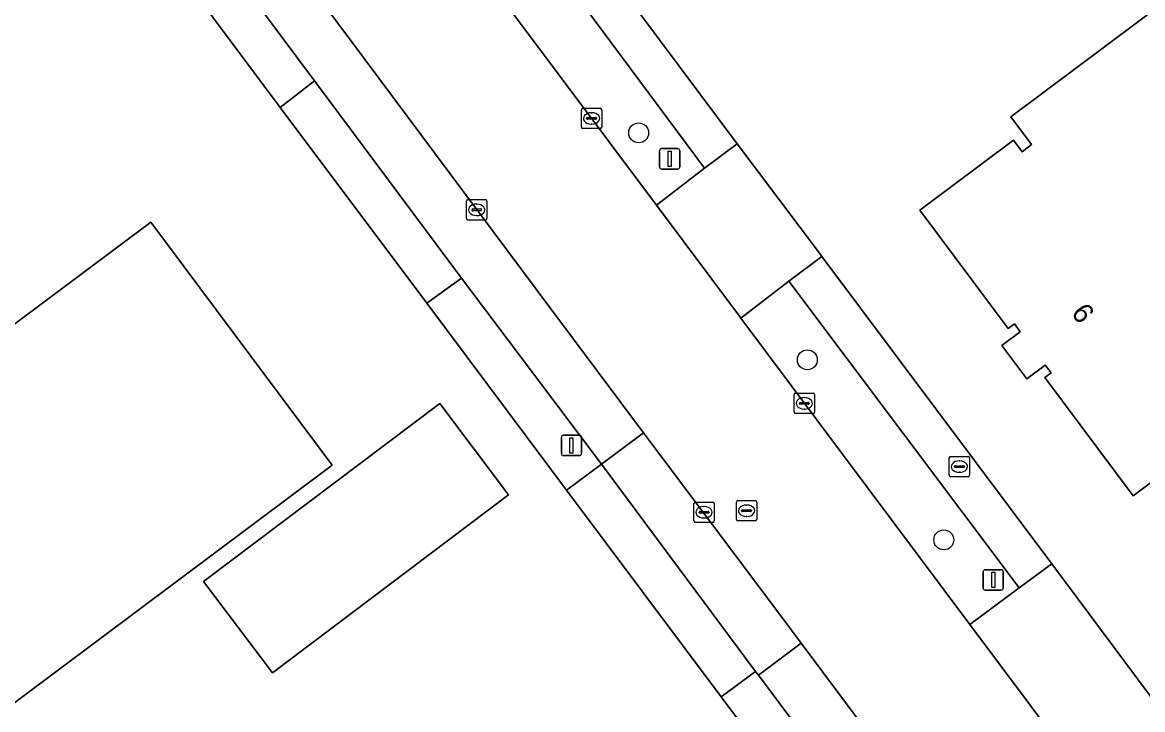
# Model space of a CAD drawing. Extents: x 156702 to 158052, y 387630 to 388992.
# Drawn here: x 157707.9 to 157762.9, y 388551 to 388584.8 of the extents above; entities that cross this region are included whole.
import ezdxf

# ---------------------------------------------------------------- set-up
doc = ezdxf.new("R2010")
doc.units = 0
for name, color, linetype in [('IMGEO_Berm_groen', 7, 'Continuous'), ('IMGEO_Boom', 7, 'Continuous'), ('IMGEO_Brandkraan', 7, 'Continuous'), ('IMGEO_Erf', 7, 'Continuous'), ('IMGEO_Kolk', 7, 'Continuous'), ('IMGEO_Lichtmast', 7, 'Continuous'), ('IMGEO_Pand', 7, 'Continuous'), ('IMGEO_Pand_nummerreeks', 7, 'Continuous'), ('IMGEO_Parkeervlak_open', 7, 'Continuous'), ('IMGEO_Rijbaan_lokaal_gesloten', 7, 'Continuous'), ('IMGEO_Rioolput', 7, 'Continuous'), ('IMGEO_Verkeersbordpaal', 7, 'Continuous'), ('IMGEO_Voetpad_open', 7, 'Continuous')]:
    doc.layers.add(name, color=color, linetype=linetype)

msp = doc.modelspace()

# ---------------------------------------------------------------- linework, layer by layer
at = {"layer": 'IMGEO_Berm_groen'}
for points in [[(157731.827, 388590.451), (157729.45, 388588.589), (157739.001, 388575.812), (157741.37, 388577.628)], [(157745.509, 388572.074), (157743.149, 388570.269), (157754.398, 388555.23), (157756.814, 388557.023)]]:
    msp.add_lwpolyline(points, close=True, dxfattribs=at)
at = {"layer": 'IMGEO_Boom'}
for centre in [(157738.13, 388579.359), (157746.416, 388568.217), (157753.12, 388559.377)]:
    msp.add_circle(centre, 0.489, dxfattribs=at)
at = {"layer": 'IMGEO_Brandkraan'}
for p, q in [((157753.462, 388563.474), (157754.314, 388563.474)), ((157753.387, 388562.548), (157753.387, 388563.4)), ((157753.646, 388562.968), (157753.646, 388562.98)), ((157754.084, 388562.931), (157753.686, 388562.931)), ((157753.689, 388563.017), (157754.087, 388563.017)), ((157753.875, 388563.254), (157753.9, 388563.254)), ((157754.13, 388562.98), (157754.13, 388562.968)), ((157754.388, 388563.4), (157754.388, 388562.548)), ((157754.314, 388562.474), (157753.462, 388562.474)), ((157753.898, 388562.694), (157753.873, 388562.694))]:
    msp.add_line(p, q, dxfattribs=at)
for points in [[(157753.462, 388563.474), (157754.314, 388563.474)], [(157753.387, 388562.548), (157753.387, 388563.4)], [(157754.388, 388563.4), (157754.388, 388562.548)], [(157754.314, 388562.474), (157753.462, 388562.474)]]:
    msp.add_lwpolyline(points, dxfattribs=at)
for centre, radius, start, end in [((157753.464, 388563.398), 0.0765, 91.552, 178.448), ((157753.464, 388563.398), 0.0765, 91.552, 178.448), ((157754.312, 388563.398), 0.0765, 1.552, 88.448), ((157754.312, 388563.398), 0.0765, 1.552, 88.448), ((157753.686, 388562.977), 0.0403, 85.8775, 175.7526), ((157753.683, 388562.967), 0.0366, 178.938, 274.7102), ((157754.087, 388562.974), 0.043, 264.8664, 352.4533), ((157754.091, 388562.979), 0.0386, 1.7309, 96.639), ((157753.464, 388562.55), 0.0765, 181.552, 268.448), ((157753.464, 388562.55), 0.0765, 181.552, 268.448), ((157754.312, 388562.55), 0.0765, 271.552, 358.448), ((157754.312, 388562.55), 0.0765, 271.552, 358.448)]:
    msp.add_arc(centre, radius, start, end, dxfattribs=at)
for centre, major_axis, ratio, start_param, end_param in [((157753.874, 388562.974), (-0.387, 0.002), 0.722429, 4.712389, 7.853982), ((157753.899, 388562.974), (-0.39, 0.002), 0.717154, 1.570796, 4.712389)]:
    msp.add_ellipse(centre, major_axis=major_axis, ratio=ratio, start_param=start_param, end_param=end_param, dxfattribs=at)
at = {"layer": 'IMGEO_Erf'}
for points in [[(157680.574, 388662.334), (157682.743, 388659.448), (157709.701, 388623.366), (157713.197, 388618.671), (157726.014, 388601.557), (157732.023, 388593.501), (157733.413, 388591.636), (157742.964, 388578.821), (157747.063, 388573.387), (157747.131, 388573.296), (157758.423, 388558.206), (157764.403, 388550.183), (157768.457, 388544.772), (157776.821, 388533.611), (157782.202, 388526.417), (157783.072, 388525.255), (157791.129, 388514.451), (157796.618, 388507.108), (157801.963, 388500), (157804.872, 388496.027), (157807.002, 388493.227), (157808.72, 388490.73)], [(157788.87, 388469.419), (157788.977, 388469.333), (157795.516, 388475.573), (157796.754, 388477.777), (157795.152, 388480.693), (157794.961, 388480.951), (157786.146, 388492.867), (157782.722, 388497.479), (157780.836, 388500), (157742.183, 388551.677), (157734.591, 388561.818), (157727.725, 388570.997), (157720.519, 388580.603), (157669.545, 388648.866)]]:
    msp.add_lwpolyline(points, dxfattribs=at)
for points in [[(157795.49, 388609.351), (157800.933, 388602.076), (157809.912, 388590.06), (157770.834, 388560.859), (157767.103, 388565.883), (157766.618, 388565.55), (157767.037, 388564.99), (157762.428, 388561.536), (157758.085, 388567.345), (157758.389, 388567.572), (157758.103, 388567.958), (157757.203, 388567.285), (157755.975, 388568.927), (157756.875, 388569.597), (157756.586, 388569.987), (157756.282, 388569.759), (157751.946, 388575.556), (157756.546, 388578.995), (157756.971, 388578.426), (157757.429, 388578.783), (157756.406, 388580.153)], [(157664.148, 388537.62), (157714.16, 388574.978), (157723.068, 388563.046), (157673.057, 388525.66)], [(157716.758, 388557.33), (157728.356, 388566.076), (157731.741, 388561.587), (157720.142, 388552.842)]]:
    msp.add_lwpolyline(points, close=True, dxfattribs=at)
at = {"layer": 'IMGEO_Kolk'}
for p, q in [((157735.391, 388580.568), (157736.243, 388580.568)), ((157735.316, 388579.642), (157735.316, 388580.494)), ((157735.575, 388580.062), (157735.575, 388580.074)), ((157736.013, 388580.025), (157735.615, 388580.025)), ((157735.618, 388580.111), (157736.016, 388580.111)), ((157735.804, 388580.348), (157735.829, 388580.348)), ((157736.059, 388580.074), (157736.059, 388580.062)), ((157736.317, 388580.494), (157736.317, 388579.642)), ((157736.243, 388579.568), (157735.391, 388579.568)), ((157735.827, 388579.788), (157735.802, 388579.788)), ((157729.675, 388575.154), (157729.675, 388576.006)), ((157729.75, 388576.08), (157730.602, 388576.08)), ((157729.934, 388575.574), (157729.934, 388575.586)), ((157729.977, 388575.623), (157730.375, 388575.623)), ((157730.163, 388575.86), (157730.188, 388575.86)), ((157730.418, 388575.586), (157730.418, 388575.574)), ((157730.676, 388576.006), (157730.676, 388575.154)), ((157730.602, 388575.08), (157729.75, 388575.08)), ((157730.372, 388575.537), (157729.974, 388575.537)), ((157730.186, 388575.3), (157730.161, 388575.3)), ((157745.767, 388565.654), (157745.767, 388566.506)), ((157745.842, 388566.58), (157746.694, 388566.58)), ((157746.255, 388566.36), (157746.28, 388566.36)), ((157746.768, 388566.506), (157746.768, 388565.654)), ((157746.026, 388566.074), (157746.026, 388566.086)), ((157746.464, 388566.037), (157746.066, 388566.037)), ((157746.069, 388566.123), (157746.467, 388566.123)), ((157746.278, 388565.8), (157746.253, 388565.8)), ((157746.51, 388566.086), (157746.51, 388566.074)), ((157746.694, 388565.58), (157745.842, 388565.58)), ((157740.843, 388560.307), (157740.843, 388561.159)), ((157740.918, 388561.233), (157741.77, 388561.233)), ((157741.102, 388560.727), (157741.102, 388560.739)), ((157741.145, 388560.776), (157741.543, 388560.776)), ((157741.331, 388561.013), (157741.356, 388561.013)), ((157741.586, 388560.739), (157741.586, 388560.727)), ((157741.844, 388561.159), (157741.844, 388560.307)), ((157741.77, 388560.233), (157740.918, 388560.233)), ((157741.54, 388560.69), (157741.142, 388560.69)), ((157741.354, 388560.453), (157741.329, 388560.453))]:
    msp.add_line(p, q, dxfattribs=at)
for points in [[(157735.391, 388580.568), (157736.243, 388580.568)], [(157735.316, 388579.642), (157735.316, 388580.494)], [(157736.317, 388580.494), (157736.317, 388579.642)], [(157736.243, 388579.568), (157735.391, 388579.568)], [(157729.675, 388575.154), (157729.675, 388576.006)], [(157729.75, 388576.08), (157730.602, 388576.08)], [(157730.676, 388576.006), (157730.676, 388575.154)], [(157730.602, 388575.08), (157729.75, 388575.08)], [(157745.767, 388565.654), (157745.767, 388566.506)], [(157745.842, 388566.58), (157746.694, 388566.58)], [(157746.768, 388566.506), (157746.768, 388565.654)], [(157746.694, 388565.58), (157745.842, 388565.58)], [(157740.843, 388560.307), (157740.843, 388561.159)], [(157740.918, 388561.233), (157741.77, 388561.233)], [(157741.844, 388561.159), (157741.844, 388560.307)], [(157741.77, 388560.233), (157740.918, 388560.233)]]:
    msp.add_lwpolyline(points, dxfattribs=at)
for centre, radius, start, end in [((157735.393, 388580.492), 0.0765, 91.552, 178.448), ((157735.393, 388580.492), 0.0765, 91.552, 178.448), ((157736.241, 388580.492), 0.0765, 1.552, 88.448), ((157736.241, 388580.492), 0.0765, 1.552, 88.448), ((157735.615, 388580.071), 0.0403, 85.8775, 175.7526), ((157735.612, 388580.061), 0.0366, 178.938, 274.7102), ((157736.016, 388580.068), 0.043, 264.8664, 352.4533), ((157736.02, 388580.073), 0.0386, 1.7309, 96.639), ((157735.393, 388579.644), 0.0765, 181.552, 268.448), ((157735.393, 388579.644), 0.0765, 181.552, 268.448), ((157736.241, 388579.644), 0.0765, 271.552, 358.448), ((157736.241, 388579.644), 0.0765, 271.552, 358.448), ((157729.752, 388576.004), 0.0765, 91.552, 178.448), ((157729.752, 388576.004), 0.0765, 91.552, 178.448), ((157729.974, 388575.583), 0.0403, 85.8775, 175.7526), ((157729.971, 388575.573), 0.0366, 178.938, 274.7102), ((157730.375, 388575.58), 0.043, 264.8664, 352.4533), ((157730.379, 388575.585), 0.0386, 1.7309, 96.639), ((157730.6, 388576.004), 0.0765, 1.552, 88.448), ((157730.6, 388576.004), 0.0765, 1.552, 88.448), ((157729.752, 388575.156), 0.0765, 181.552, 268.448), ((157729.752, 388575.156), 0.0765, 181.552, 268.448), ((157730.6, 388575.156), 0.0765, 271.552, 358.448), ((157730.6, 388575.156), 0.0765, 271.552, 358.448), ((157745.844, 388566.504), 0.0765, 91.552, 178.448), ((157745.844, 388566.504), 0.0765, 91.552, 178.448), ((157746.692, 388566.504), 0.0765, 1.552, 88.448), ((157746.692, 388566.504), 0.0765, 1.552, 88.448), ((157746.066, 388566.083), 0.0403, 85.8775, 175.7526), ((157746.063, 388566.073), 0.0366, 178.938, 274.7102), ((157746.467, 388566.08), 0.043, 264.8664, 352.4533), ((157746.471, 388566.085), 0.0386, 1.7309, 96.639), ((157745.844, 388565.656), 0.0765, 181.552, 268.448), ((157745.844, 388565.656), 0.0765, 181.552, 268.448), ((157746.692, 388565.656), 0.0765, 271.552, 358.448), ((157746.692, 388565.656), 0.0765, 271.552, 358.448), ((157740.92, 388561.157), 0.0765, 91.552, 178.448), ((157740.92, 388561.157), 0.0765, 91.552, 178.448), ((157741.142, 388560.736), 0.0403, 85.8775, 175.7526), ((157741.139, 388560.726), 0.0366, 178.938, 274.7102), ((157741.543, 388560.733), 0.043, 264.8664, 352.4533), ((157741.547, 388560.738), 0.0386, 1.7309, 96.639), ((157741.768, 388561.157), 0.0765, 1.552, 88.448), ((157741.768, 388561.157), 0.0765, 1.552, 88.448), ((157740.92, 388560.309), 0.0765, 181.552, 268.448), ((157740.92, 388560.309), 0.0765, 181.552, 268.448), ((157741.768, 388560.309), 0.0765, 271.552, 358.448), ((157741.768, 388560.309), 0.0765, 271.552, 358.448)]:
    msp.add_arc(centre, radius, start, end, dxfattribs=at)
for centre, major_axis, ratio, start_param, end_param in [((157735.803, 388580.068), (-0.387, 0.002), 0.722429, 4.712389, 7.853982), ((157735.828, 388580.068), (-0.39, 0.002), 0.717154, 1.570796, 4.712389), ((157730.162, 388575.58), (-0.387, 0.002), 0.722429, 4.712389, 7.853982), ((157730.187, 388575.58), (-0.39, 0.002), 0.717154, 1.570796, 4.712389), ((157746.254, 388566.08), (-0.387, 0.002), 0.722429, 4.712389, 7.853982), ((157746.279, 388566.08), (-0.39, 0.002), 0.717154, 1.570796, 4.712389), ((157741.33, 388560.733), (-0.387, 0.002), 0.722429, 4.712389, 7.853982), ((157741.355, 388560.733), (-0.39, 0.002), 0.717154, 1.570796, 4.712389)]:
    msp.add_ellipse(centre, major_axis=major_axis, ratio=ratio, start_param=start_param, end_param=end_param, dxfattribs=at)
at = {"layer": 'IMGEO_Lichtmast'}
for p, q in [((157734.334, 388563.613), (157734.334, 388564.413)), ((157734.334, 388564.413), (157734.334, 388563.613)), ((157734.434, 388564.513), (157735.224, 388564.513)), ((157735.224, 388564.513), (157734.434, 388564.513)), ((157735.324, 388564.413), (157735.324, 388563.613)), ((157735.324, 388563.613), (157735.324, 388564.413)), ((157735.224, 388563.513), (157734.434, 388563.513)), ((157734.434, 388563.513), (157735.224, 388563.513))]:
    msp.add_line(p, q, dxfattribs=at)
msp.add_lwpolyline([(157734.754, 388564.388), (157734.904, 388564.388), (157734.904, 388563.638), (157734.754, 388563.638), (157734.754, 388564.388)], dxfattribs=at)
for centre, start, end in [((157734.434, 388564.413), 90, 180), ((157734.434, 388564.413), 90, 180), ((157735.224, 388564.413), 0, 90), ((157735.224, 388564.413), 360, 90), ((157734.434, 388563.613), 180, 270), ((157734.434, 388563.613), 180, 270), ((157735.224, 388563.613), 270, 0), ((157735.224, 388563.613), 270, 0)]:
    msp.add_arc(centre, 0.1, start, end, dxfattribs=at)
at = {"layer": 'IMGEO_Pand'}
for points in [[(157770.834, 388560.859), (157809.912, 388590.06), (157800.933, 388602.076), (157795.49, 388609.351), (157756.406, 388580.153), (157757.429, 388578.783), (157756.971, 388578.426), (157756.546, 388578.995), (157751.946, 388575.556), (157756.282, 388569.759), (157756.586, 388569.987), (157756.875, 388569.597), (157755.975, 388568.927), (157757.203, 388567.285), (157758.103, 388567.958), (157758.389, 388567.572), (157758.085, 388567.345), (157762.428, 388561.536), (157767.037, 388564.99), (157766.618, 388565.55), (157767.103, 388565.883)], [(157714.16, 388574.978), (157664.148, 388537.62), (157673.057, 388525.66), (157723.068, 388563.046)], [(157731.741, 388561.587), (157728.356, 388566.076), (157716.758, 388557.33), (157720.142, 388552.842)]]:
    msp.add_lwpolyline(points, close=True, dxfattribs=at)
at = {"layer": 'IMGEO_Parkeervlak_open'}
for points in [[(157738.371, 388564.633), (157733.77, 388570.785), (157715.525, 388595.248), (157702.886, 388612.138), (157691.031, 388628.022), (157678.366, 388644.971), (157677.044, 388646.782)], [(157677.167, 388642.199), (157704.197, 388606.033), (157722.201, 388581.906), (157729.426, 388572.225), (157736.304, 388563.087), (157738.371, 388564.633)]]:
    msp.add_lwpolyline(points, dxfattribs=at)
for points in [[(157739.101, 388563.658), (157738.371, 388564.633), (157736.304, 388563.087), (157743.876, 388552.919), (157744.014, 388552.734), (157746.116, 388554.3), (157745.11, 388555.645)], [(157746.116, 388554.3), (157744.014, 388552.734), (157783.436, 388500), (157784.129, 388499.072), (157786.233, 388500.645)]]:
    msp.add_lwpolyline(points, close=True, dxfattribs=at)
at = {"layer": 'IMGEO_Rijbaan_lokaal_gesloten'}
for points in [[(157803.729, 388489.229), (157803.007, 388490.195), (157801.032, 388492.841), (157799.207, 388495.33), (157795.714, 388500), (157792.641, 388504.108), (157787.118, 388511.491), (157778.233, 388523.368), (157772.827, 388530.595), (157764.445, 388541.799), (157760.423, 388547.176), (157754.398, 388555.23), (157743.149, 388570.269), (157743.08, 388570.36), (157739.001, 388575.812), (157729.45, 388588.589), (157727.995, 388590.535), (157721.978, 388598.584), (157709.22, 388615.65)], [(157715.525, 388595.248), (157733.77, 388570.785), (157738.371, 388564.633), (157739.101, 388563.658), (157745.11, 388555.645), (157746.116, 388554.3), (157786.233, 388500.645), (157786.715, 388500), (157790.147, 388495.41), (157797.155, 388486.037)]]:
    msp.add_lwpolyline(points, dxfattribs=at)
at = {"layer": 'IMGEO_Rioolput'}
for p, q in [((157743.005, 388561.308), (157743.857, 388561.308)), ((157742.93, 388560.382), (157742.93, 388561.234)), ((157743.189, 388560.802), (157743.189, 388560.814)), ((157743.627, 388560.765), (157743.229, 388560.765)), ((157743.232, 388560.851), (157743.63, 388560.851)), ((157743.418, 388561.088), (157743.443, 388561.088)), ((157743.673, 388560.814), (157743.673, 388560.802)), ((157743.931, 388561.234), (157743.931, 388560.382)), ((157743.857, 388560.308), (157743.005, 388560.308)), ((157743.441, 388560.528), (157743.416, 388560.528))]:
    msp.add_line(p, q, dxfattribs=at)
for points in [[(157743.005, 388561.308), (157743.857, 388561.308)], [(157742.93, 388560.382), (157742.93, 388561.234)], [(157743.931, 388561.234), (157743.931, 388560.382)], [(157743.857, 388560.308), (157743.005, 388560.308)]]:
    msp.add_lwpolyline(points, dxfattribs=at)
for centre, radius, start, end in [((157743.007, 388561.232), 0.0765, 91.552, 178.448), ((157743.007, 388561.232), 0.0765, 91.552, 178.448), ((157743.855, 388561.232), 0.0765, 1.552, 88.448), ((157743.855, 388561.232), 0.0765, 1.552, 88.448), ((157743.229, 388560.811), 0.0403, 85.8775, 175.7526), ((157743.226, 388560.801), 0.0366, 178.938, 274.7102), ((157743.63, 388560.808), 0.043, 264.8664, 352.4533), ((157743.634, 388560.813), 0.0386, 1.7309, 96.639), ((157743.007, 388560.384), 0.0765, 181.552, 268.448), ((157743.007, 388560.384), 0.0765, 181.552, 268.448), ((157743.855, 388560.384), 0.0765, 271.552, 358.448), ((157743.855, 388560.384), 0.0765, 271.552, 358.448)]:
    msp.add_arc(centre, radius, start, end, dxfattribs=at)
for centre, major_axis, ratio, start_param, end_param in [((157743.417, 388560.808), (-0.387, 0.002), 0.722429, 4.712389, 7.853982), ((157743.442, 388560.808), (-0.39, 0.002), 0.717154, 1.570796, 4.712389)]:
    msp.add_ellipse(centre, major_axis=major_axis, ratio=ratio, start_param=start_param, end_param=end_param, dxfattribs=at)
at = {"layer": 'IMGEO_Verkeersbordpaal'}
for p, q in [((157739.158, 388577.685), (157739.158, 388578.485)), ((157739.158, 388578.485), (157739.158, 388577.685)), ((157739.258, 388578.585), (157740.048, 388578.585)), ((157740.048, 388578.585), (157739.258, 388578.585)), ((157740.148, 388578.485), (157740.148, 388577.685)), ((157740.148, 388577.685), (157740.148, 388578.485)), ((157740.048, 388577.585), (157739.258, 388577.585)), ((157739.258, 388577.585), (157740.048, 388577.585)), ((157755.051, 388557.01), (157755.051, 388557.81)), ((157755.051, 388557.81), (157755.051, 388557.01)), ((157755.151, 388557.91), (157755.941, 388557.91)), ((157755.941, 388557.91), (157755.151, 388557.91)), ((157756.041, 388557.81), (157756.041, 388557.01)), ((157756.041, 388557.01), (157756.041, 388557.81)), ((157755.941, 388556.91), (157755.151, 388556.91)), ((157755.151, 388556.91), (157755.941, 388556.91))]:
    msp.add_line(p, q, dxfattribs=at)
for points in [[(157739.578, 388578.46), (157739.728, 388578.46), (157739.728, 388577.71), (157739.578, 388577.71), (157739.578, 388578.46)], [(157755.471, 388557.785), (157755.621, 388557.785), (157755.621, 388557.035), (157755.471, 388557.035), (157755.471, 388557.785)]]:
    msp.add_lwpolyline(points, dxfattribs=at)
for centre, start, end in [((157739.258, 388578.485), 90, 180), ((157739.258, 388578.485), 90, 180), ((157740.048, 388578.485), 0, 90), ((157740.048, 388578.485), 360, 90), ((157739.258, 388577.685), 180, 270), ((157739.258, 388577.685), 180, 270), ((157740.048, 388577.685), 270, 0), ((157740.048, 388577.685), 270, 0), ((157755.151, 388557.81), 90, 180), ((157755.151, 388557.81), 90, 180), ((157755.941, 388557.81), 0, 90), ((157755.941, 388557.81), 360, 90), ((157755.151, 388557.01), 180, 270), ((157755.151, 388557.01), 180, 270), ((157755.941, 388557.01), 270, 0), ((157755.941, 388557.01), 270, 0)]:
    msp.add_arc(centre, 0.1, start, end, dxfattribs=at)
at = {"layer": 'IMGEO_Voetpad_open'}
msp.add_lwpolyline([(157669.545, 388648.866), (157720.519, 388580.603), (157722.201, 388581.906), (157704.197, 388606.033), (157677.167, 388642.199)], dxfattribs=at)
for points in [[(157733.413, 388591.636), (157731.827, 388590.451), (157741.37, 388577.628), (157742.964, 388578.821)], [(157729.426, 388572.225), (157722.201, 388581.906), (157720.519, 388580.603), (157727.725, 388570.997)], [(157742.964, 388578.821), (157741.37, 388577.628), (157739.001, 388575.812), (157743.08, 388570.36), (157743.149, 388570.269), (157745.509, 388572.074), (157747.131, 388573.296), (157747.063, 388573.387)], [(157747.131, 388573.296), (157745.509, 388572.074), (157756.814, 388557.023), (157758.423, 388558.206)], [(157736.304, 388563.087), (157729.426, 388572.225), (157727.725, 388570.997), (157734.591, 388561.818)], [(157743.876, 388552.919), (157736.304, 388563.087), (157734.591, 388561.818), (157742.183, 388551.677)], [(157766.867, 388543.606), (157768.457, 388544.772), (157764.403, 388550.183), (157758.423, 388558.206), (157756.814, 388557.023), (157754.398, 388555.23), (157760.423, 388547.176), (157764.445, 388541.799)], [(157744.014, 388552.734), (157743.876, 388552.919), (157742.183, 388551.677), (157780.836, 388500), (157782.722, 388497.479), (157784.4, 388498.71), (157784.129, 388499.072), (157783.436, 388500)]]:
    msp.add_lwpolyline(points, close=True, dxfattribs=at)

# ---------------------------------------------------------------- texts
at = {"layer": 'IMGEO_Pand_nummerreeks'}
msp.add_text('6', height=1, rotation=306.8419, dxfattribs=at).set_placement((157759.341, 388570.509))

doc.saveas('drawing.dxf')
